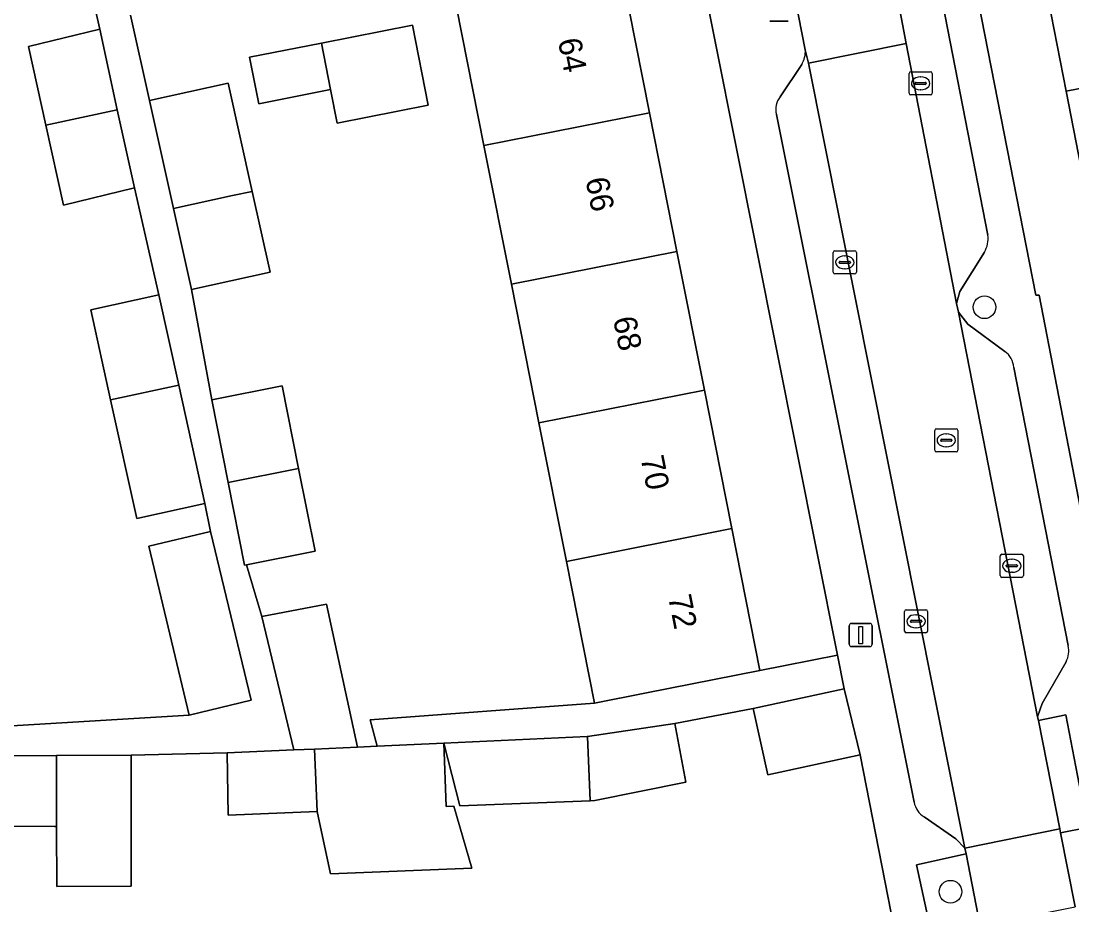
# Model space of a CAD drawing. Extents: x 159053 to 160042, y 380449 to 381423.
# Drawn here: x 159794.95 to 159840.37, y 380897.69 to 380935.92 of the extents above; entities that cross this region are included whole.
import ezdxf

# ---------------------------------------------------------------- set-up
doc = ezdxf.new("R2010")
doc.units = 0
for name, color, linetype in [('IMGEO_Boom', 7, 'Continuous'), ('IMGEO_Erf', 7, 'Continuous'), ('IMGEO_Groenvoorziening', 7, 'Continuous'), ('IMGEO_Kolk', 7, 'Continuous'), ('IMGEO_Lichtmast', 7, 'Continuous'), ('IMGEO_Muur', 7, 'Continuous'), ('IMGEO_Pand', 7, 'Continuous'), ('IMGEO_Pand_nummerreeks', 7, 'Continuous'), ('IMGEO_Parkeervlak_open', 7, 'Continuous'), ('IMGEO_Rijbaan_lokaal_open', 7, 'Continuous'), ('IMGEO_Rioolput', 7, 'Continuous'), ('IMGEO_Voetpad_open', 7, 'Continuous')]:
    doc.layers.add(name, color=color, linetype=linetype)

msp = doc.modelspace()

# ---------------------------------------------------------------- linework, layer by layer
at = {"layer": 'IMGEO_Boom'}
for centre in [(159836.589, 380923.54), (159835.119, 380898.261)]:
    msp.add_circle(centre, 0.489, dxfattribs=at)
at = {"layer": 'IMGEO_Erf'}
for points in [[(159817.056, 380974.691), (159813.78, 380974.039), (159814.995, 380967.9), (159816.181, 380961.907), (159817.367, 380955.914), (159818.553, 380949.922), (159819.739, 380943.93), (159820.925, 380937.937), (159822.111, 380931.945), (159823.297, 380925.951), (159824.484, 380919.958), (159825.67, 380913.965), (159826.884, 380907.83), (159830.235, 380908.497)], [(159844.816, 380908.773), (159843.619, 380914.911), (159842.451, 380920.901), (159841.283, 380926.892), (159840.115, 380932.881), (159838.947, 380938.872), (159837.779, 380944.862), (159836.611, 380950.853), (159835.444, 380956.842), (159834.275, 380962.833), (159833.079, 380968.969), (159830.14, 380968.384), (159838.803, 380924.058), (159838.945, 380924.063), (159842.002, 380908.257), (159844.019, 380908.654)], [(159807.928, 380934.969), (159811.862, 380935.748), (159812.547, 380932.289), (159808.613, 380931.51), (159808.326, 380932.958), (159805.22, 380932.343), (159804.822, 380934.354)]]:
    msp.add_lwpolyline(points, close=True, dxfattribs=at)
for points in [[(159790.506, 380936.463), (159784.676, 380935.199), (159785.972, 380929.235), (159787.267, 380923.27), (159788.563, 380917.307), (159789.858, 380911.343), (159792.6, 380911.937), (159793.149, 380909.402), (159790.409, 380908.807), (159791.184, 380905.239), (159802.218, 380905.902), (159800.463, 380913.201), (159803.13, 380913.843), (159802.892, 380915.049), (159799.944, 380914.401), (159798.815, 380919.53), (159797.957, 380923.432), (159800.906, 380924.08), (159799.847, 380928.707), (159796.775, 380927.956), (159796.018, 380931.413), (159795.274, 380934.816), (159798.345, 380935.566), (159797.734, 380938.295)], [(159799.682, 380936.168), (159800.497, 380932.486), (159803.896, 380933.238), (159804.934, 380928.55), (159805.707, 380925.06), (159802.308, 380924.307), (159803.186, 380919.53), (159806.238, 380920.135), (159806.945, 380916.563), (159807.652, 380912.992), (159804.688, 380912.404), (159805.347, 380910.165), (159808.15, 380910.696), (159809.484, 380904.517), (159810.334, 380904.556), (159810.038, 380905.701), (159819.729, 380906.414), (159818.515, 380912.55), (159817.328, 380918.543), (159816.142, 380924.536), (159814.956, 380930.531), (159813.77, 380936.522)], [(159833.899, 380890.489), (159831.215, 380904.183), (159827.218, 380903.314), (159826.594, 380906.188), (159823.201, 380905.533), (159823.673, 380903.006), (159819.747, 380902.206), (159819.548, 380902.198), (159813.905, 380901.972), (159813.218, 380904.687), (159813.328, 380901.949), (159813.646, 380901.962), (159814.425, 380899.28), (159808.32, 380899.035), (159807.752, 380901.725), (159803.894, 380901.57), (159803.858, 380904.261), (159799.699, 380904.16), (159799.712, 380898.499), (159796.488, 380898.492), (159796.482, 380901.084), (159796.392, 380901.084), (159792.298, 380901.102)]]:
    msp.add_lwpolyline(points, dxfattribs=at)
at = {"layer": 'IMGEO_Groenvoorziening'}
msp.add_lwpolyline([(159835.793, 380899.892), (159833.643, 380899.423), (159834.221, 380896.765), (159836.315, 380897.222)], close=True, dxfattribs=at)
at = {"layer": 'IMGEO_Kolk'}
for p, q in [((159833.328, 380932.799), (159833.328, 380933.651)), ((159833.403, 380933.725), (159834.255, 380933.725)), ((159834.329, 380933.651), (159834.329, 380932.799)), ((159833.587, 380933.219), (159833.587, 380933.231)), ((159834.025, 380933.182), (159833.627, 380933.182)), ((159833.63, 380933.268), (159834.028, 380933.268)), ((159833.816, 380933.505), (159833.841, 380933.505)), ((159834.071, 380933.231), (159834.071, 380933.219)), ((159834.255, 380932.725), (159833.403, 380932.725)), ((159833.839, 380932.945), (159833.814, 380932.945)), ((159830.049, 380925.057), (159830.049, 380925.909)), ((159830.124, 380925.983), (159830.976, 380925.983)), ((159831.05, 380925.909), (159831.05, 380925.057)), ((159830.308, 380925.477), (159830.308, 380925.489)), ((159830.746, 380925.44), (159830.348, 380925.44)), ((159830.351, 380925.526), (159830.749, 380925.526)), ((159830.537, 380925.763), (159830.562, 380925.763)), ((159830.792, 380925.489), (159830.792, 380925.477)), ((159830.976, 380924.983), (159830.124, 380924.983)), ((159830.56, 380925.203), (159830.535, 380925.203)), ((159837.268, 380911.932), (159837.268, 380912.784)), ((159837.343, 380912.858), (159838.195, 380912.858)), ((159837.756, 380912.638), (159837.781, 380912.638)), ((159838.269, 380912.784), (159838.269, 380911.932)), ((159837.527, 380912.352), (159837.527, 380912.364)), ((159837.965, 380912.315), (159837.567, 380912.315)), ((159837.57, 380912.401), (159837.968, 380912.401)), ((159838.011, 380912.364), (159838.011, 380912.352)), ((159838.195, 380911.858), (159837.343, 380911.858)), ((159837.779, 380912.078), (159837.754, 380912.078)), ((159833.131, 380909.532), (159833.131, 380910.384)), ((159833.206, 380910.458), (159834.058, 380910.458)), ((159834.132, 380910.384), (159834.132, 380909.532)), ((159833.39, 380909.952), (159833.39, 380909.964)), ((159833.828, 380909.915), (159833.43, 380909.915)), ((159833.433, 380910.001), (159833.831, 380910.001)), ((159833.619, 380910.238), (159833.644, 380910.238)), ((159833.874, 380909.964), (159833.874, 380909.952)), ((159834.058, 380909.458), (159833.206, 380909.458)), ((159833.642, 380909.678), (159833.617, 380909.678))]:
    msp.add_line(p, q, dxfattribs=at)
for points in [[(159833.328, 380932.799), (159833.328, 380933.651)], [(159833.403, 380933.725), (159834.255, 380933.725)], [(159834.329, 380933.651), (159834.329, 380932.799)], [(159834.255, 380932.725), (159833.403, 380932.725)], [(159830.049, 380925.057), (159830.049, 380925.909)], [(159830.124, 380925.983), (159830.976, 380925.983)], [(159831.05, 380925.909), (159831.05, 380925.057)], [(159830.976, 380924.983), (159830.124, 380924.983)], [(159837.268, 380911.932), (159837.268, 380912.784)], [(159837.343, 380912.858), (159838.195, 380912.858)], [(159838.269, 380912.784), (159838.269, 380911.932)], [(159838.195, 380911.858), (159837.343, 380911.858)], [(159833.131, 380909.532), (159833.131, 380910.384)], [(159833.206, 380910.458), (159834.058, 380910.458)], [(159834.132, 380910.384), (159834.132, 380909.532)], [(159834.058, 380909.458), (159833.206, 380909.458)]]:
    msp.add_lwpolyline(points, dxfattribs=at)
for centre, radius, start, end in [((159833.405, 380933.649), 0.0765, 91.552, 178.448), ((159833.405, 380933.649), 0.0765, 91.552, 178.448), ((159834.253, 380933.649), 0.0765, 1.552, 88.448), ((159834.253, 380933.649), 0.0765, 1.552, 88.448), ((159833.627, 380933.228), 0.0403, 85.8775, 175.7526), ((159833.624, 380933.218), 0.0366, 178.938, 274.7102), ((159834.028, 380933.225), 0.043, 264.8664, 352.4533), ((159834.032, 380933.23), 0.0386, 1.7309, 96.639), ((159833.405, 380932.801), 0.0765, 181.552, 268.448), ((159833.405, 380932.801), 0.0765, 181.552, 268.448), ((159834.253, 380932.801), 0.0765, 271.552, 358.448), ((159834.253, 380932.801), 0.0765, 271.552, 358.448), ((159830.126, 380925.907), 0.0765, 91.552, 178.448), ((159830.126, 380925.907), 0.0765, 91.552, 178.448), ((159830.974, 380925.907), 0.0765, 1.552, 88.448), ((159830.974, 380925.907), 0.0765, 1.552, 88.448), ((159830.348, 380925.486), 0.0403, 85.8775, 175.7526), ((159830.345, 380925.476), 0.0366, 178.938, 274.7102), ((159830.749, 380925.483), 0.043, 264.8664, 352.4533), ((159830.753, 380925.488), 0.0386, 1.7309, 96.639), ((159830.126, 380925.059), 0.0765, 181.552, 268.448), ((159830.126, 380925.059), 0.0765, 181.552, 268.448), ((159830.974, 380925.059), 0.0765, 271.552, 358.448), ((159830.974, 380925.059), 0.0765, 271.552, 358.448), ((159837.345, 380912.782), 0.0765, 91.552, 178.448), ((159837.345, 380912.782), 0.0765, 91.552, 178.448), ((159838.193, 380912.782), 0.0765, 1.552, 88.448), ((159838.193, 380912.782), 0.0765, 1.552, 88.448), ((159837.567, 380912.361), 0.0403, 85.8775, 175.7526), ((159837.564, 380912.351), 0.0366, 178.938, 274.7102), ((159837.968, 380912.358), 0.043, 264.8664, 352.4533), ((159837.972, 380912.363), 0.0386, 1.7309, 96.639), ((159837.345, 380911.934), 0.0765, 181.552, 268.448), ((159837.345, 380911.934), 0.0765, 181.552, 268.448), ((159838.193, 380911.934), 0.0765, 271.552, 358.448), ((159838.193, 380911.934), 0.0765, 271.552, 358.448), ((159833.208, 380910.382), 0.0765, 91.552, 178.448), ((159833.208, 380910.382), 0.0765, 91.552, 178.448), ((159834.056, 380910.382), 0.0765, 1.552, 88.448), ((159834.056, 380910.382), 0.0765, 1.552, 88.448), ((159833.43, 380909.961), 0.0403, 85.8775, 175.7526), ((159833.427, 380909.951), 0.0366, 178.938, 274.7102), ((159833.831, 380909.958), 0.043, 264.8664, 352.4533), ((159833.835, 380909.963), 0.0386, 1.7309, 96.639), ((159833.208, 380909.534), 0.0765, 181.552, 268.448), ((159833.208, 380909.534), 0.0765, 181.552, 268.448), ((159834.056, 380909.534), 0.0765, 271.552, 358.448), ((159834.056, 380909.534), 0.0765, 271.552, 358.448)]:
    msp.add_arc(centre, radius, start, end, dxfattribs=at)
for centre, major_axis, ratio, start_param, end_param in [((159833.815, 380933.225), (-0.387, 0.002), 0.722429, 4.712389, 7.853982), ((159833.84, 380933.225), (-0.39, 0.002), 0.717154, 1.570796, 4.712389), ((159830.536, 380925.483), (-0.387, 0.002), 0.722429, 4.712389, 7.853982), ((159830.561, 380925.483), (-0.39, 0.002), 0.717154, 1.570796, 4.712389), ((159837.755, 380912.358), (-0.387, 0.002), 0.722429, 4.712389, 7.853982), ((159837.78, 380912.358), (-0.39, 0.002), 0.717154, 1.570796, 4.712389), ((159833.618, 380909.958), (-0.387, 0.002), 0.722429, 4.712389, 7.853982), ((159833.643, 380909.958), (-0.39, 0.002), 0.717154, 1.570796, 4.712389)]:
    msp.add_ellipse(centre, major_axis=major_axis, ratio=ratio, start_param=start_param, end_param=end_param, dxfattribs=at)
at = {"layer": 'IMGEO_Lichtmast'}
for p, q in [((159828.098, 380935.922), (159827.308, 380935.922)), ((159827.308, 380935.922), (159828.098, 380935.922)), ((159830.743, 380908.963), (159830.743, 380909.763)), ((159830.743, 380909.763), (159830.743, 380908.963)), ((159830.843, 380909.863), (159831.633, 380909.863)), ((159831.633, 380909.863), (159830.843, 380909.863)), ((159831.733, 380909.763), (159831.733, 380908.963)), ((159831.733, 380908.963), (159831.733, 380909.763)), ((159831.633, 380908.863), (159830.843, 380908.863)), ((159830.843, 380908.863), (159831.633, 380908.863))]:
    msp.add_line(p, q, dxfattribs=at)
msp.add_lwpolyline([(159831.163, 380909.738), (159831.313, 380909.738), (159831.313, 380908.988), (159831.163, 380908.988), (159831.163, 380909.738)], dxfattribs=at)
for centre, start, end in [((159830.843, 380909.763), 90, 180), ((159830.843, 380909.763), 90, 180), ((159831.633, 380909.763), 0, 90), ((159831.633, 380909.763), 360, 90), ((159830.843, 380908.963), 180, 270), ((159830.843, 380908.963), 180, 270), ((159831.633, 380908.963), 270, 0), ((159831.633, 380908.963), 270, 0)]:
    msp.add_arc(centre, 0.1, start, end, dxfattribs=at)
at = {"layer": 'IMGEO_Muur'}
msp.add_lwpolyline([(159831.215, 380904.183), (159833.899, 380890.489)], dxfattribs=at)
at = {"layer": 'IMGEO_Pand'}
for points in [[(159846.131, 380940.271), (159838.947, 380938.872), (159840.115, 380932.881), (159847.299, 380934.28)], [(159820.925, 380937.937), (159813.77, 380936.522), (159814.956, 380930.531), (159822.111, 380931.945)], [(159799.108, 380932.083), (159798.345, 380935.566), (159795.274, 380934.816), (159796.018, 380931.413)], [(159807.928, 380934.969), (159808.326, 380932.958), (159808.613, 380931.51), (159812.547, 380932.289), (159811.862, 380935.748)], [(159807.928, 380934.969), (159804.822, 380934.354), (159805.22, 380932.343), (159808.326, 380932.958)], [(159848.467, 380928.29), (159847.299, 380934.28), (159840.115, 380932.881), (159841.283, 380926.892)], [(159801.532, 380927.81), (159804.08, 380928.381), (159804.934, 380928.55), (159803.896, 380933.238), (159800.497, 380932.486)], [(159799.108, 380932.083), (159796.018, 380931.413), (159796.775, 380927.956), (159799.847, 380928.707)], [(159822.111, 380931.945), (159814.956, 380930.531), (159816.142, 380924.536), (159823.297, 380925.951)], [(159801.532, 380927.81), (159802.308, 380924.307), (159805.707, 380925.06), (159804.934, 380928.55), (159804.08, 380928.381)], [(159816.142, 380924.536), (159817.328, 380918.543), (159824.484, 380919.958), (159823.297, 380925.951)], [(159798.815, 380919.53), (159801.766, 380920.17), (159800.906, 380924.08), (159797.957, 380923.432)], [(159798.815, 380919.53), (159799.944, 380914.401), (159802.892, 380915.049), (159801.766, 380920.17)], [(159803.186, 380919.53), (159803.894, 380915.959), (159806.945, 380916.563), (159806.238, 380920.135)], [(159818.515, 380912.55), (159825.67, 380913.965), (159824.484, 380919.958), (159817.328, 380918.543)], [(159806.945, 380916.563), (159803.894, 380915.959), (159804.601, 380912.387), (159804.688, 380912.404), (159807.652, 380912.992)], [(159803.13, 380913.843), (159800.463, 380913.201), (159802.218, 380905.902), (159804.886, 380906.544)], [(159818.515, 380912.55), (159819.729, 380906.414), (159821.98, 380906.86), (159826.884, 380907.83), (159825.67, 380913.965)], [(159805.347, 380910.165), (159806.743, 380904.392), (159807.637, 380904.433), (159809.484, 380904.517), (159808.15, 380910.696)], [(159830.524, 380907.043), (159826.594, 380906.188), (159827.218, 380903.314), (159831.215, 380904.183)], [(159819.548, 380902.198), (159819.747, 380902.206), (159823.673, 380903.006), (159823.201, 380905.533), (159819.429, 380904.971)], [(159819.548, 380902.198), (159819.429, 380904.971), (159819.419, 380904.97), (159813.218, 380904.687), (159813.905, 380901.972)], [(159813.218, 380904.687), (159810.334, 380904.556), (159809.484, 380904.517), (159807.637, 380904.433), (159807.752, 380901.725), (159808.32, 380899.035), (159814.425, 380899.28), (159813.646, 380901.962), (159813.328, 380901.949)], [(159792.694, 380904.145), (159792.291, 380904.144), (159792.292, 380903.847), (159792.298, 380901.102), (159796.392, 380901.084), (159796.482, 380901.084), (159796.476, 380904.153)], [(159799.699, 380904.16), (159796.476, 380904.153), (159796.482, 380901.084), (159796.488, 380898.492), (159799.712, 380898.499)], [(159806.743, 380904.392), (159803.858, 380904.261), (159803.894, 380901.57), (159807.752, 380901.725), (159807.637, 380904.433)]]:
    msp.add_lwpolyline(points, close=True, dxfattribs=at)
at = {"layer": 'IMGEO_Parkeervlak_open'}
for points in [[(159836.733, 380926.662), (159834.235, 380939.482), (159833.883, 380940.129), (159832.247, 380941.338), (159831.825, 380941.912), (159832.554, 380938.376), (159833.2, 380934.95), (159835.373, 380923.704), (159835.52, 380924.218), (159836.584, 380925.922)], [(159833.978, 380901.493), (159835.357, 380900.541), (159835.743, 380900.148), (159828.976, 380934.102), (159828.844, 380934.677)], [(159828.687, 380934.045), (159827.752, 380932.644)], [(159827.597, 380931.882), (159833.545, 380902.133)], [(159837.47, 380921.624), (159835.871, 380922.812), (159835.46, 380923.331), (159838.884, 380905.83), (159839.077, 380906.404), (159840.117, 380908.201)], [(159840.21, 380908.905), (159837.853, 380920.942)]]:
    msp.add_lwpolyline(points, dxfattribs=at)
for centre, radius, start, end in [((159827.78, 380934.606), 1.066, 328.2681, 3.8301), ((159828.45, 380932.105), 0.882, 142.3484, 194.656), ((159835.596, 380926.506), 1.148, 329.4157, 7.8155), ((159836.971, 380920.895), 0.883, 3.0229, 55.6128), ((159839.152, 380908.687), 1.08, 333.2804, 11.6689), ((159834.498, 380902.311), 0.97, 190.6001, 237.5615)]:
    msp.add_arc(centre, radius, start, end, dxfattribs=at)
at = {"layer": 'IMGEO_Rijbaan_lokaal_open'}
for points in [[(159828.844, 380934.677), (159828.976, 380934.102), (159833.2, 380934.95), (159832.554, 380938.376), (159828.273, 380937.505), (159828.404, 380936.903)], [(159835.743, 380900.148), (159839.845, 380900.987), (159838.926, 380905.661), (159838.884, 380905.83), (159835.46, 380923.331), (159835.373, 380923.704), (159833.2, 380934.95), (159828.976, 380934.102)], [(159835.743, 380900.148), (159835.793, 380899.892), (159836.315, 380897.222), (159836.401, 380896.782), (159840.508, 380897.6), (159839.881, 380900.803), (159839.845, 380900.987)]]:
    msp.add_lwpolyline(points, close=True, dxfattribs=at)
at = {"layer": 'IMGEO_Rioolput'}
for p, q in [((159834.436, 380917.359), (159834.436, 380918.211)), ((159834.511, 380918.285), (159835.363, 380918.285)), ((159835.437, 380918.211), (159835.437, 380917.359)), ((159834.695, 380917.779), (159834.695, 380917.791)), ((159835.133, 380917.742), (159834.735, 380917.742)), ((159834.738, 380917.828), (159835.136, 380917.828)), ((159834.924, 380918.065), (159834.949, 380918.065)), ((159835.179, 380917.791), (159835.179, 380917.779)), ((159835.363, 380917.285), (159834.511, 380917.285)), ((159834.947, 380917.505), (159834.922, 380917.505))]:
    msp.add_line(p, q, dxfattribs=at)
for points in [[(159834.436, 380917.359), (159834.436, 380918.211)], [(159834.511, 380918.285), (159835.363, 380918.285)], [(159835.437, 380918.211), (159835.437, 380917.359)], [(159835.363, 380917.285), (159834.511, 380917.285)]]:
    msp.add_lwpolyline(points, dxfattribs=at)
for centre, radius, start, end in [((159834.513, 380918.209), 0.0765, 91.552, 178.448), ((159834.513, 380918.209), 0.0765, 91.552, 178.448), ((159835.361, 380918.209), 0.0765, 1.552, 88.448), ((159835.361, 380918.209), 0.0765, 1.552, 88.448), ((159834.735, 380917.788), 0.0403, 85.8775, 175.7526), ((159834.732, 380917.778), 0.0366, 178.938, 274.7102), ((159835.136, 380917.785), 0.043, 264.8664, 352.4533), ((159835.14, 380917.79), 0.0386, 1.7309, 96.639), ((159834.513, 380917.361), 0.0765, 181.552, 268.448), ((159834.513, 380917.361), 0.0765, 181.552, 268.448), ((159835.361, 380917.361), 0.0765, 271.552, 358.448), ((159835.361, 380917.361), 0.0765, 271.552, 358.448)]:
    msp.add_arc(centre, radius, start, end, dxfattribs=at)
for centre, major_axis, ratio, start_param, end_param in [((159834.923, 380917.785), (-0.387, 0.002), 0.722429, 4.712389, 7.853982), ((159834.948, 380917.785), (-0.39, 0.002), 0.717154, 1.570796, 4.712389)]:
    msp.add_ellipse(centre, major_axis=major_axis, ratio=ratio, start_param=start_param, end_param=end_param, dxfattribs=at)
at = {"layer": 'IMGEO_Voetpad_open'}
for points in [[(159816.057, 380998.84), (159812.386, 380998.499), (159815.423, 380982.893), (159816.756, 380976.199), (159817.056, 380974.691), (159830.235, 380908.497), (159830.524, 380907.043), (159831.215, 380904.183), (159833.899, 380890.489), (159834.429, 380883.013), (159834.408, 380882.182), (159834.591, 380879.618), (159838.942, 380879.92)], [(159844.376, 380880.297), (159848.676, 380880.559), (159848.594, 380884.14), (159848.237, 380891.663), (159847.691, 380894.363), (159846.258, 380901.451), (159845.08, 380907.341), (159844.816, 380908.773), (159844.019, 380908.654), (159842.002, 380908.257), (159838.945, 380924.063), (159838.803, 380924.058), (159830.14, 380968.384)], [(159832.963, 380944.417), (159831.968, 380942.772), (159831.798, 380942.136), (159831.825, 380941.912), (159832.247, 380941.338), (159833.883, 380940.129), (159834.235, 380939.482), (159836.733, 380926.662)], [(159797.734, 380938.295), (159798.345, 380935.566), (159799.108, 380932.083), (159799.847, 380928.707), (159800.906, 380924.08), (159801.766, 380920.17), (159802.892, 380915.049), (159803.13, 380913.843), (159804.886, 380906.544), (159802.218, 380905.902), (159791.184, 380905.239)], [(159828.844, 380934.677), (159828.404, 380936.903), (159828.016, 380937.406), (159826.581, 380938.352)], [(159792.694, 380904.145), (159796.476, 380904.153), (159799.699, 380904.16), (159803.858, 380904.261), (159806.743, 380904.392), (159805.347, 380910.165), (159804.688, 380912.404), (159804.601, 380912.387), (159803.894, 380915.959), (159803.186, 380919.53), (159802.308, 380924.307), (159801.532, 380927.81), (159800.497, 380932.486), (159799.682, 380936.168)], [(159827.752, 380932.644), (159828.687, 380934.045)], [(159833.545, 380902.133), (159827.597, 380931.882)], [(159836.584, 380925.922), (159835.52, 380924.218), (159835.373, 380923.704), (159835.46, 380923.331), (159835.871, 380922.812), (159837.47, 380921.624)], [(159837.853, 380920.942), (159840.21, 380908.905)], [(159840.117, 380908.201), (159839.077, 380906.404), (159838.884, 380905.83), (159838.926, 380905.661), (159840.107, 380905.916), (159841.037, 380901.032), (159839.881, 380900.803), (159840.508, 380897.6)], [(159836.401, 380896.782), (159836.315, 380897.222), (159834.221, 380896.765), (159833.643, 380899.423), (159835.793, 380899.892), (159835.743, 380900.148), (159835.357, 380900.541), (159833.978, 380901.493)]]:
    msp.add_lwpolyline(points, dxfattribs=at)
for points in [[(159826.594, 380906.188), (159830.524, 380907.043), (159830.235, 380908.497), (159826.884, 380907.83), (159821.98, 380906.86), (159819.729, 380906.414), (159810.038, 380905.701), (159810.334, 380904.556), (159813.218, 380904.687), (159819.419, 380904.97), (159819.429, 380904.971), (159823.201, 380905.533)], [(159838.926, 380905.661), (159839.845, 380900.987), (159839.881, 380900.803), (159841.037, 380901.032), (159840.107, 380905.916)]]:
    msp.add_lwpolyline(points, close=True, dxfattribs=at)
for centre, radius, start, end in [((159827.78, 380934.606), 1.066, 328.2681, 3.8301), ((159828.45, 380932.105), 0.882, 142.3484, 194.656), ((159835.596, 380926.506), 1.148, 329.4157, 7.8155), ((159836.971, 380920.895), 0.883, 3.0229, 55.6128), ((159839.152, 380908.687), 1.08, 333.2804, 11.6689), ((159834.498, 380902.311), 0.97, 190.6001, 237.5615)]:
    msp.add_arc(centre, radius, start, end, dxfattribs=at)

# ---------------------------------------------------------------- texts
at = {"layer": 'IMGEO_Pand_nummerreeks'}
for s, p in [('64', (159818.145, 380935.089)), ('66', (159819.337, 380929.07)), ('68', (159820.529, 380923.048)), ('70', (159821.72, 380917.029)), ('72', (159822.91, 380911.016))]:
    msp.add_text(s, height=1, rotation=281.1952, dxfattribs=at).set_placement(p)

doc.saveas('drawing.dxf')
